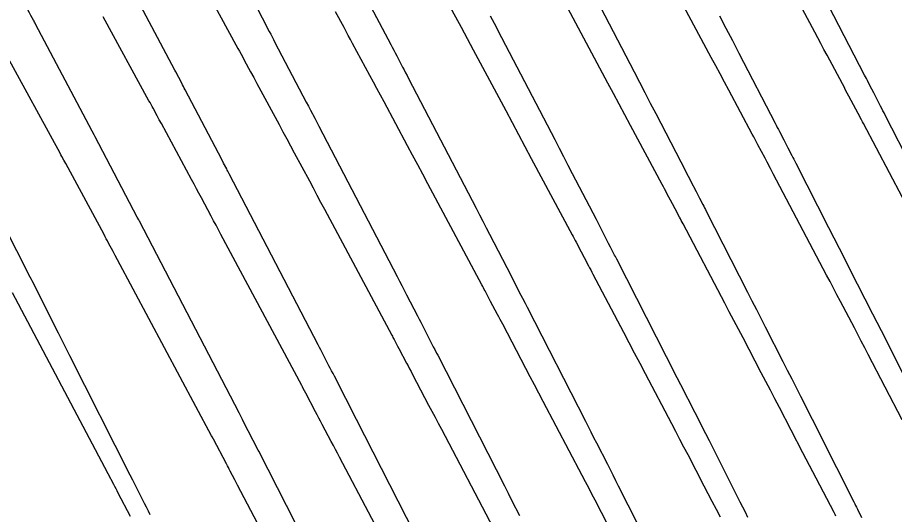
# Model space of a CAD drawing. Extents: x 954385 to 988206, y 1868364 to 1924553.
# Drawn here: x 957767.33 to 957792.83, y 1919990.97 to 1920005.4 of the extents above; entities that cross this region are included whole.
import ezdxf

# ---------------------------------------------------------------- set-up
doc = ezdxf.new("R2010")
doc.units = 0
for name, color, linetype in [('1', 7, 'Continuous'), ('Default', 7, 'Continuous'), ('Ex_Major Contours', 7, 'Continuous'), ('Ex_Minor Contours', 7, 'Continuous')]:
    doc.layers.add(name, color=color, linetype=linetype)

msp = doc.modelspace()

# ---------------------------------------------------------------- linework, layer by layer
at = {"layer": '1'}
for points in [[(957793.818, 1919998.735), (957791.93, 1920002.319), (957791.903, 1920002.372), (957791.875, 1920002.425), (957791.777, 1920002.609), (957791.508, 1920003.116), (957791.461, 1920003.205), (957791.413, 1920003.294), (957791.366, 1920003.383), (957791.318, 1920003.472), (957790.873, 1920004.306), (957790.782, 1920004.474), (957790.692, 1920004.643), (957790.602, 1920004.811), (957790.512, 1920004.98), (957788.362, 1920008.996)], [(957793.059, 1919993.711), (957792.069, 1919995.612), (957791.968, 1919995.805), (957791.868, 1919995.997), (957791.767, 1919996.19), (957791.666, 1919996.382), (957791.261, 1919997.151), (957791.16, 1919997.343), (957791.059, 1919997.536), (957790.958, 1919997.728), (957790.857, 1919997.92), (957789.307, 1920000.863), (957789.288, 1920000.9), (957789.268, 1920000.937), (957789.248, 1920000.975), (957789.228, 1920001.012), (957789.129, 1920001.199), (957789.07, 1920001.311), (957788.863, 1920001.702), (957788.821, 1920001.779), (957788.78, 1920001.857), (957788.739, 1920001.935), (957788.697, 1920002.012), (957788.016, 1920003.287), (957787.888, 1920003.525), (957787.761, 1920003.763), (957787.633, 1920004.001), (957787.506, 1920004.24), (957785.769, 1920007.484)], [(957772.65, 1920006.503), (957773.739, 1920004.505), (957773.785, 1920004.42), (957773.831, 1920004.336), (957773.877, 1920004.251), (957773.923, 1920004.166), (957774.107, 1920003.825), (957774.199, 1920003.655), (957774.291, 1920003.485), (957774.938, 1920002.29), (957775.048, 1920002.085), (957775.158, 1920001.881), (957775.268, 1920001.677), (957775.377, 1920001.472), (957775.815, 1920000.654), (957775.925, 1920000.449), (957776.034, 1920000.244), (957776.144, 1920000.04), (957776.253, 1919999.835), (957778.213, 1919996.172), (957778.23, 1919996.14), (957778.247, 1919996.108), (957778.264, 1919996.076), (957778.281, 1919996.043), (957778.383, 1919995.851), (957778.418, 1919995.786), (957778.643, 1919995.362), (957778.686, 1919995.28), (957778.729, 1919995.198), (957778.772, 1919995.117), (957778.815, 1919995.035), (957779.285, 1919994.143), (957779.377, 1919993.968), (957779.47, 1919993.792), (957779.562, 1919993.616), (957779.655, 1919993.44), (957781.16, 1919990.578)], [(957791.13, 1919990.916), (957791.104, 1919990.967), (957791.078, 1919991.018), (957790.556, 1919992.022), (957790.46, 1919992.206), (957790.364, 1919992.39), (957790.268, 1919992.575), (957790.172, 1919992.759), (957789.49, 1919994.07), (957789.358, 1919994.323), (957789.225, 1919994.577), (957789.093, 1919994.83), (957788.96, 1919995.083), (957788.428, 1919996.094), (957788.295, 1919996.347), (957788.162, 1919996.6), (957788.029, 1919996.852), (957787.896, 1919997.105), (957786.684, 1919999.406), (957786.659, 1919999.454), (957786.633, 1919999.503), (957786.608, 1919999.551), (957786.582, 1919999.599), (957786.454, 1919999.841), (957786.377, 1919999.986), (957786.217, 1920000.287), (957786.182, 1920000.353), (957786.147, 1920000.42), (957786.111, 1920000.486), (957786.076, 1920000.552), (957785.159, 1920002.267), (957784.994, 1920002.575), (957784.829, 1920002.883), (957784.664, 1920003.191), (957784.499, 1920003.499), (957783.176, 1920005.972)], [(957779.853, 1920005.813), (957780.229, 1920005.117), (957780.318, 1920004.953), (957780.406, 1920004.789), (957780.495, 1920004.625), (957780.583, 1920004.46), (957781.525, 1920002.7), (957781.711, 1920002.352), (957781.898, 1920002.004), (957782.084, 1920001.656), (957782.27, 1920001.307), (957783.455, 1919999.092), (957783.484, 1919999.037), (957783.514, 1919998.982), (957783.543, 1919998.927), (957783.572, 1919998.873), (957783.717, 1919998.598), (957783.805, 1919998.434), (957783.936, 1919998.187), (957783.967, 1919998.127), (957783.999, 1919998.068), (957784.03, 1919998.008), (957784.061, 1919997.949), (957784.948, 1919996.265), (957785.106, 1919995.964), (957785.264, 1919995.664), (957785.423, 1919995.363), (957785.581, 1919995.062), (957786.346, 1919993.608), (957786.465, 1919993.382), (957786.583, 1919993.156), (957786.701, 1919992.93), (957786.819, 1919992.704), (957787.29, 1919991.799), (957787.408, 1919991.573), (957787.525, 1919991.347), (957787.643, 1919991.121), (957787.761, 1919990.894)], [(957778.568, 1919989.064), (957776.692, 1919992.629), (957776.632, 1919992.742), (957776.573, 1919992.856), (957776.513, 1919992.969), (957776.453, 1919993.083), (957776.192, 1919993.578), (957776.143, 1919993.671), (957776.094, 1919993.764), (957776.045, 1919993.856), (957775.996, 1919993.949), (957775.713, 1919994.484), (957775.636, 1919994.629), (957775.614, 1919994.67), (957775.592, 1919994.712), (957773.245, 1919999.099), (957773.174, 1919999.232), (957773.103, 1919999.365), (957773.032, 1919999.498), (957772.961, 1919999.63), (957772.676, 1920000.162), (957772.605, 1920000.294), (957772.534, 1920000.427), (957772.463, 1920000.56), (957772.391, 1920000.692), (957771.51, 1920002.321), (957771.45, 1920002.432), (957771.39, 1920002.543), (957771.271, 1920002.764), (957771.241, 1920002.819), (957771.211, 1920002.874), (957771.181, 1920002.93), (957771.151, 1920002.985), (957769.821, 1920005.426)], [(957784.5, 1919990.661), (957784.128, 1919991.378), (957784.034, 1919991.557), (957783.941, 1919991.735), (957783.847, 1919991.914), (957783.753, 1919992.093), (957782.618, 1919994.251), (957782.492, 1919994.489), (957782.367, 1919994.728), (957782.242, 1919994.966), (957782.116, 1919995.204), (957781.438, 1919996.492), (957781.401, 1919996.563), (957781.364, 1919996.633), (957781.327, 1919996.704), (957781.289, 1919996.774), (957781.088, 1919997.153), (957781.019, 1919997.284), (957780.927, 1919997.458), (957780.903, 1919997.501), (957780.88, 1919997.545), (957780.857, 1919997.588), (957780.834, 1919997.632), (957779.262, 1920000.571), (957779.114, 1920000.848), (957778.966, 1920001.124), (957778.818, 1920001.401), (957778.67, 1920001.677), (957777.989, 1920002.949), (957777.886, 1920003.142), (957777.782, 1920003.335), (957777.678, 1920003.528), (957777.574, 1920003.721), (957777.072, 1920004.649), (957777.01, 1920004.764), (957776.948, 1920004.879), (957776.886, 1920004.993), (957776.824, 1920005.108), (957776.575, 1920005.567)], [(957775.975, 1919987.549), (957773.729, 1919991.817), (957773.648, 1919991.971), (957773.514, 1919992.227), (957773.487, 1919992.278), (957773.46, 1919992.329), (957773.433, 1919992.38), (957773.406, 1919992.431), (957773.025, 1919993.149), (957772.986, 1919993.224), (957772.971, 1919993.252), (957770.237, 1919998.363), (957770.171, 1919998.485), (957770.106, 1919998.607), (957769.975, 1919998.851), (957769.943, 1919998.912), (957769.91, 1919998.973), (957769.877, 1919999.034), (957769.844, 1919999.095), (957768.729, 1920001.158), (957768.674, 1920001.26), (957768.618, 1920001.362), (957768.591, 1920001.413), (957768.563, 1920001.464), (957766.991, 1920004.35)], [(957770.615, 1919990.909), (957770.258, 1919991.588), (957770.226, 1919991.65), (957770.193, 1919991.711), (957770.161, 1919991.773), (957770.128, 1919991.835), (957769.965, 1919992.143), (957769.867, 1919992.328), (957767.179, 1919997.401)]]:
    msp.add_lwpolyline(points, dxfattribs=at)
at = {"layer": 'Default'}
msp.add_arc((956871.597, 1919501.221), 996.448, 12.648055, 34.075074, dxfattribs=at)
at = {"layer": 'Ex_Major Contours'}
for points in [[(957793.346, 1920001.034), (957792.563, 1920002.565), (957792.529, 1920002.63), (957792.496, 1920002.695), (957792.463, 1920002.76), (957792.429, 1920002.825), (957792.282, 1920003.112), (957792.229, 1920003.215), (957792.177, 1920003.317), (957792.071, 1920003.522), (957792.045, 1920003.574), (957792.018, 1920003.625), (957791.992, 1920003.676), (957791.965, 1920003.727), (957790.621, 1920006.317)], [(957774.312, 1920005.632), (957774.438, 1920005.394), (957774.648, 1920004.997), (957774.69, 1920004.918), (957774.732, 1920004.838), (957774.773, 1920004.759), (957774.815, 1920004.679), (957775.726, 1920002.947), (957775.787, 1920002.83), (957775.848, 1920002.714), (957775.971, 1920002.482), (957776.001, 1920002.423), (957776.031, 1920002.365), (957776.062, 1920002.307), (957776.092, 1920002.249), (957778.366, 1919997.879), (957778.435, 1919997.746), (957778.504, 1919997.613), (957778.573, 1919997.48), (957778.642, 1919997.347), (957778.959, 1919996.737), (957779.007, 1919996.643), (957779.056, 1919996.549), (957779.104, 1919996.456), (957779.153, 1919996.362), (957779.421, 1919995.839), (957779.463, 1919995.757), (957779.516, 1919995.654), (957779.548, 1919995.592), (957781.488, 1919991.798), (957781.598, 1919991.581), (957781.709, 1919991.364), (957781.931, 1919990.931)]]:
    msp.add_lwpolyline(points, dxfattribs=at)
at = {"layer": 'Ex_Minor Contours'}
for points in [[(957776.773, 1919988.048), (957774.342, 1919992.802), (957774.324, 1919992.837), (957773.891, 1919993.68), (957773.871, 1919993.719), (957773.851, 1919993.758), (957773.79, 1919993.875), (957773.77, 1919993.914), (957770.873, 1919999.482), (957770.853, 1919999.521), (957770.811, 1919999.601), (957769.586, 1920001.932), (957769.555, 1920001.989), (957769.495, 1920002.103), (957767.85, 1920005.211), (957767.836, 1920005.239), (957767.821, 1920005.266), (957767.807, 1920005.294), (957767.792, 1920005.321), (957767.719, 1920005.458), (957767.675, 1920005.54), (957764.74, 1920011.011)], [(957779.13, 1919989.923), (957776.945, 1919994.197), (957776.921, 1919994.244), (957776.872, 1919994.338), (957776.542, 1919994.982), (957776.503, 1919995.058), (957776.464, 1919995.134), (957776.424, 1919995.211), (957776.385, 1919995.287), (957776.226, 1919995.592), (957776.187, 1919995.668), (957776.147, 1919995.744), (957776.107, 1919995.82), (957776.068, 1919995.897), (957773.483, 1920000.865), (957773.465, 1920000.899), (957773.447, 1920000.933), (957773.429, 1920000.967), (957773.412, 1920001.001), (957773.322, 1920001.172), (957773.269, 1920001.274), (957772.2, 1920003.305), (957772.176, 1920003.352), (957772.151, 1920003.399), (957772.126, 1920003.446), (957772.102, 1920003.493), (957771.928, 1920003.821), (957771.903, 1920003.868), (957770.486, 1920006.546)], [(957783.92, 1920006.4), (957785.259, 1920003.827), (957785.417, 1920003.523), (957785.574, 1920003.22), (957785.732, 1920002.917), (957785.889, 1920002.614), (957786.763, 1920000.931), (957786.798, 1920000.863), (957786.833, 1920000.795), (957786.869, 1920000.726), (957786.904, 1920000.658), (957787.066, 1920000.343), (957787.114, 1920000.248), (957787.163, 1920000.154), (957787.26, 1919999.965), (957787.284, 1919999.918), (957787.308, 1919999.87), (957787.333, 1919999.823), (957787.357, 1919999.776), (957788.56, 1919997.423), (957788.688, 1919997.172), (957788.817, 1919996.92), (957788.945, 1919996.669), (957789.074, 1919996.418), (957789.588, 1919995.412), (957789.716, 1919995.161), (957789.844, 1919994.909), (957789.972, 1919994.657), (957790.099, 1919994.405), (957790.775, 1919993.067), (957790.868, 1919992.883), (957790.961, 1919992.699), (957791.054, 1919992.515), (957791.147, 1919992.33), (957791.653, 1919991.328), (957791.679, 1919991.277), (957791.704, 1919991.225), (957791.73, 1919991.173), (957791.755, 1919991.121), (957791.872, 1919990.876)], [(957777.43, 1920006.053), (957778.184, 1920004.619), (957778.227, 1920004.537), (957778.27, 1920004.455), (957778.313, 1920004.373), (957778.357, 1920004.291), (957778.529, 1920003.962), (957778.573, 1920003.879), (957778.616, 1920003.797), (957778.659, 1920003.715), (957778.702, 1920003.632), (957780.663, 1919999.862), (957780.762, 1919999.672), (957780.861, 1919999.482), (957780.959, 1919999.293), (957781.058, 1919999.103), (957781.56, 1919998.135), (957781.604, 1919998.05), (957781.648, 1919997.965), (957781.692, 1919997.879), (957781.736, 1919997.794), (957781.969, 1919997.34), (957782.015, 1919997.252), (957782.09, 1919997.104), (957782.121, 1919997.045), (957782.151, 1919996.986), (957783.845, 1919993.673), (957783.925, 1919993.517), (957784.005, 1919993.361), (957784.084, 1919993.205), (957784.164, 1919993.049), (957784.483, 1919992.425), (957784.563, 1919992.268), (957784.642, 1919992.112), (957784.721, 1919991.956), (957784.801, 1919991.8), (957785.918, 1919989.587)], [(957788.572, 1919990.88), (957788.497, 1919991.029), (957788.422, 1919991.178), (957788.347, 1919991.327), (957787.45, 1919993.103), (957787.347, 1919993.307), (957787.243, 1919993.511), (957787.139, 1919993.715), (957787.035, 1919993.918), (957786.619, 1919994.733), (957786.515, 1919994.937), (957786.411, 1919995.141), (957786.307, 1919995.344), (957786.202, 1919995.548), (957784.754, 1919998.381), (957784.734, 1919998.42), (957784.715, 1919998.458), (957784.695, 1919998.496), (957784.675, 1919998.535), (957784.577, 1919998.726), (957784.517, 1919998.841), (957784.32, 1919999.226), (957784.281, 1919999.303), (957784.241, 1919999.38), (957784.201, 1919999.456), (957784.162, 1919999.533), (957783.473, 1920000.858), (957783.345, 1920001.105), (957783.217, 1920001.351), (957783.089, 1920001.598), (957782.961, 1920001.844), (957781.311, 1920005.016), (957781.255, 1920005.123), (957781.2, 1920005.229), (957781.144, 1920005.335), (957781.088, 1920005.442)], [(957787.744, 1920005.449), (957787.931, 1920005.089), (957788.118, 1920004.73), (957788.305, 1920004.37), (957789.364, 1920002.329), (957789.395, 1920002.27), (957789.426, 1920002.21), (957789.457, 1920002.15), (957789.488, 1920002.09), (957789.614, 1920001.844), (957789.672, 1920001.731), (957789.729, 1920001.619), (957789.845, 1920001.395), (957789.874, 1920001.339), (957789.902, 1920001.283), (957789.931, 1920001.227), (957789.96, 1920001.171), (957790.917, 1919999.298), (957791.07, 1919998.999), (957791.223, 1919998.7), (957791.376, 1919998.401), (957791.529, 1919998.102), (957792.198, 1919996.791), (957792.322, 1919996.55), (957792.445, 1919996.307), (957792.568, 1919996.065), (957792.69, 1919995.823), (957793.203, 1919994.807)], [(957771.188, 1919990.95), (957771.132, 1919991.062), (957771.076, 1919991.174), (957771.02, 1919991.285), (957770.679, 1919991.96), (957770.603, 1919992.11), (957768.852, 1919995.571), (957768.519, 1919996.231), (957767.749, 1919997.753), (957767.73, 1919997.789), (957767.693, 1919997.862), (957766.51, 1920000.175)]]:
    msp.add_lwpolyline(points, dxfattribs=at)

doc.saveas('drawing.dxf')
